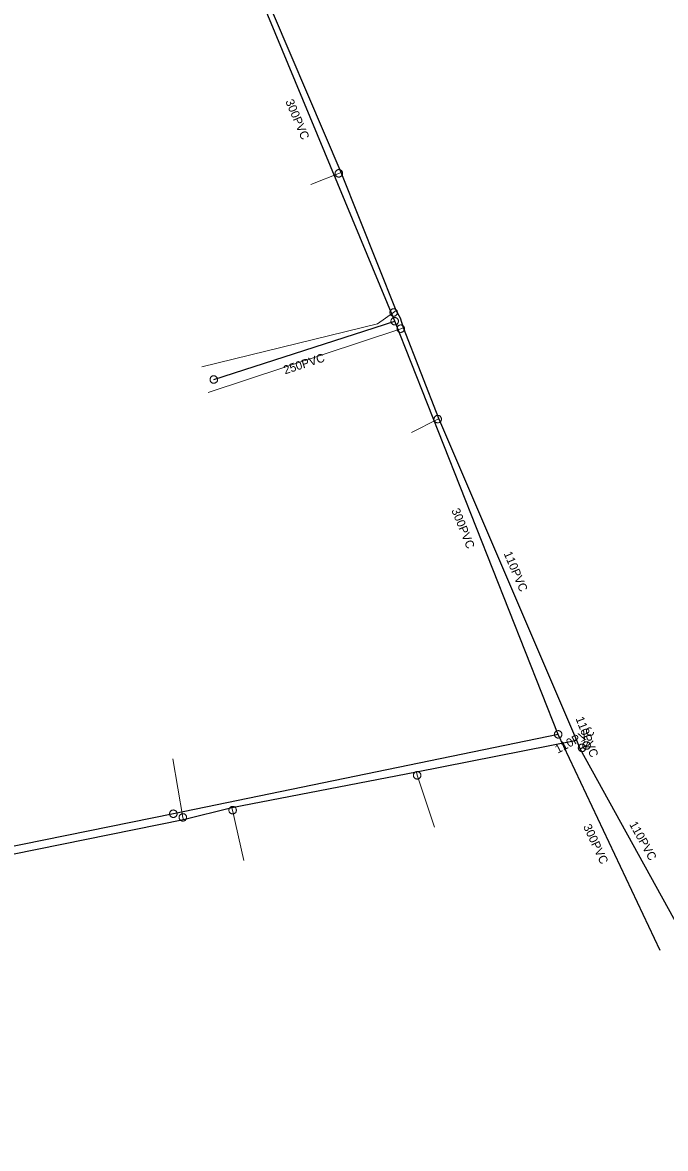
# Model space of a CAD drawing. Extents: x -741806 to -738704, y -1059275 to -1055387.
# Drawn here: x -740539.1 to -740463.8, y -1057360.6 to -1057228.9 of the extents above; entities that cross this region are included whole.
import ezdxf

# ---------------------------------------------------------------- set-up
doc = ezdxf.new("R2010")
doc.units = 0
doc.header["$LTSCALE"] = 0.4
for name, color, linetype, lineweight in [('2', 7, 'Continuous', 25), ('21', 7, 'Continuous', 13), ('3', 7, 'Continuous', 13), ('50', 7, 'Continuous', 13), ('51', 7, 'Continuous', 13), ('52', 7, 'Continuous', 25)]:
    doc.layers.add(name, color=color, linetype=linetype, lineweight=lineweight)
doc.layers.add('5', color=7, linetype='Continuous')
doc.layers.add('53', color=7, linetype='Continuous')

msp = doc.modelspace()

# ---------------------------------------------------------------- linework, layer by layer
at = {"layer": '2'}
for p, q in [((-740495.51, -1057263.81), (-740515.17, -1057216.379)), ((-740516.68, -1057270.629), (-740495.51, -1057263.81)), ((-740476.379, -1057312.149), (-740495.51, -1057263.81)), ((-740464.434, -1057337.432), (-740476.379, -1057312.149))]:
    msp.add_line(p, q, dxfattribs=at)
msp.add_lwpolyline([(-740476.379, -1057312.149), (-740521.41, -1057321.44), (-740569.27, -1057331.149), (-740594.77, -1057336.169), (-740617.75, -1057341.05), (-740665.26, -1057350.399)], dxfattribs=at)
at = {"layer": '21'}
msp.add_line((-740501.754, -1057246.385), (-740505.335, -1057247.825), dxfattribs=at)
for points in [[(-740495.346, -1057262.56), (-740495.634, -1057262.787), (-740497.539, -1057264.093), (-740518.063, -1057269.156)], [(-740494.495, -1057264.561), (-740494.802, -1057264.679), (-740517.346, -1057272.159)], [(-740490.353, -1057275.203), (-740490.475, -1057275.264), (-740493.55, -1057276.82)], [(-740520.217, -1057322.135), (-740520.295, -1057321.867), (-740521.465, -1057315.002)], [(-740492.958, -1057316.591), (-740492.881, -1057316.939), (-740490.838, -1057322.992)], [(-740514.559, -1057320.737), (-740514.471, -1057321.023), (-740513.162, -1057326.909)]]:
    msp.add_lwpolyline(points, dxfattribs=at)
at = {"layer": '3'}
for points in [[(-740495.67, -1057263.402), (-740495.711, -1057263.421), (-740495.75, -1057263.444), (-740495.788, -1057263.472), (-740495.821, -1057263.503), (-740495.851, -1057263.537), (-740495.878, -1057263.575), (-740495.9, -1057263.615), (-740495.919, -1057263.656), (-740495.932, -1057263.7), (-740495.941, -1057263.745), (-740495.946, -1057263.791), (-740495.946, -1057263.837), (-740495.94, -1057263.882), (-740495.93, -1057263.927), (-740495.915, -1057263.97), (-740495.897, -1057264.012), (-740495.873, -1057264.051), (-740495.846, -1057264.088), (-740495.815, -1057264.122), (-740495.78, -1057264.152), (-740495.743, -1057264.178), (-740495.704, -1057264.2), (-740495.661, -1057264.219), (-740495.618, -1057264.233), (-740495.572, -1057264.242), (-740495.527, -1057264.245), (-740495.481, -1057264.246), (-740495.435, -1057264.24), (-740495.391, -1057264.23), (-740495.347, -1057264.215), (-740495.306, -1057264.197), (-740495.267, -1057264.174), (-740495.23, -1057264.146), (-740495.196, -1057264.114), (-740495.166, -1057264.081), (-740495.139, -1057264.044), (-740495.117, -1057264.004), (-740495.098, -1057263.961), (-740495.085, -1057263.918), (-740495.076, -1057263.873), (-740495.072, -1057263.828), (-740495.072, -1057263.781), (-740495.077, -1057263.736), (-740495.087, -1057263.692), (-740495.102, -1057263.648), (-740495.121, -1057263.606), (-740495.144, -1057263.567), (-740495.171, -1057263.53), (-740495.203, -1057263.497), (-740495.237, -1057263.466), (-740495.274, -1057263.44), (-740495.314, -1057263.417), (-740495.356, -1057263.399), (-740495.399, -1057263.385), (-740495.445, -1057263.376), (-740495.491, -1057263.372), (-740495.536, -1057263.372), (-740495.582, -1057263.378), (-740495.626, -1057263.388), (-740495.669, -1057263.402)], [(-740516.262, -1057270.495), (-740516.279, -1057270.453), (-740516.3, -1057270.412), (-740516.325, -1057270.373), (-740516.353, -1057270.338), (-740516.385, -1057270.305), (-740516.421, -1057270.276), (-740516.46, -1057270.251), (-740516.5, -1057270.23), (-740516.543, -1057270.214), (-740516.587, -1057270.202), (-740516.632, -1057270.195), (-740516.678, -1057270.192), (-740516.724, -1057270.195), (-740516.769, -1057270.201), (-740516.813, -1057270.213), (-740516.857, -1057270.229), (-740516.897, -1057270.25), (-740516.935, -1057270.274), (-740516.971, -1057270.304), (-740517.004, -1057270.336), (-740517.032, -1057270.372), (-740517.057, -1057270.409), (-740517.078, -1057270.451), (-740517.095, -1057270.493), (-740517.107, -1057270.538), (-740517.113, -1057270.583), (-740517.117, -1057270.628), (-740517.114, -1057270.675), (-740517.107, -1057270.72), (-740517.095, -1057270.764), (-740517.079, -1057270.806), (-740517.059, -1057270.847), (-740517.034, -1057270.886), (-740517.004, -1057270.922), (-740516.973, -1057270.954), (-740516.937, -1057270.983), (-740516.899, -1057271.008), (-740516.857, -1057271.029), (-740516.815, -1057271.045), (-740516.772, -1057271.057), (-740516.726, -1057271.064), (-740516.68, -1057271.067), (-740516.634, -1057271.065), (-740516.589, -1057271.058), (-740516.545, -1057271.046), (-740516.502, -1057271.03), (-740516.461, -1057271.009), (-740516.423, -1057270.984), (-740516.387, -1057270.955), (-740516.355, -1057270.923), (-740516.326, -1057270.887), (-740516.3, -1057270.849), (-740516.28, -1057270.808), (-740516.263, -1057270.766), (-740516.251, -1057270.721), (-740516.244, -1057270.676), (-740516.242, -1057270.631), (-740516.244, -1057270.584), (-740516.251, -1057270.539), (-740516.262, -1057270.496)], [(-740476.565, -1057311.752), (-740476.605, -1057311.774), (-740476.642, -1057311.8), (-740476.678, -1057311.83), (-740476.709, -1057311.862), (-740476.737, -1057311.899), (-740476.762, -1057311.938), (-740476.781, -1057311.979), (-740476.797, -1057312.022), (-740476.807, -1057312.067), (-740476.813, -1057312.112), (-740476.815, -1057312.158), (-740476.812, -1057312.204), (-740476.803, -1057312.248), (-740476.791, -1057312.293), (-740476.773, -1057312.335), (-740476.752, -1057312.376), (-740476.725, -1057312.413), (-740476.697, -1057312.448), (-740476.663, -1057312.48), (-740476.626, -1057312.508), (-740476.587, -1057312.531), (-740476.547, -1057312.551), (-740476.503, -1057312.567), (-740476.459, -1057312.578), (-740476.413, -1057312.584), (-740476.368, -1057312.585), (-740476.322, -1057312.582), (-740476.277, -1057312.574), (-740476.233, -1057312.561), (-740476.19, -1057312.543), (-740476.151, -1057312.522), (-740476.113, -1057312.496), (-740476.077, -1057312.466), (-740476.046, -1057312.433), (-740476.018, -1057312.397), (-740475.994, -1057312.358), (-740475.974, -1057312.317), (-740475.959, -1057312.273), (-740475.948, -1057312.229), (-740475.942, -1057312.184), (-740475.94, -1057312.138), (-740475.943, -1057312.092), (-740475.951, -1057312.047), (-740475.964, -1057312.004), (-740475.982, -1057311.961), (-740476.003, -1057311.92), (-740476.029, -1057311.883), (-740476.059, -1057311.848), (-740476.092, -1057311.816), (-740476.129, -1057311.788), (-740476.168, -1057311.765), (-740476.208, -1057311.744), (-740476.252, -1057311.729), (-740476.296, -1057311.718), (-740476.342, -1057311.712), (-740476.388, -1057311.711), (-740476.433, -1057311.714), (-740476.479, -1057311.722), (-740476.522, -1057311.735), (-740476.564, -1057311.752)], [(-740521.839, -1057321.528), (-740521.827, -1057321.571), (-740521.811, -1057321.614), (-740521.79, -1057321.655), (-740521.766, -1057321.693), (-740521.737, -1057321.729), (-740521.704, -1057321.762), (-740521.669, -1057321.791), (-740521.631, -1057321.817), (-740521.59, -1057321.837), (-740521.548, -1057321.853), (-740521.503, -1057321.866), (-740521.458, -1057321.874), (-740521.412, -1057321.876), (-740521.367, -1057321.874), (-740521.321, -1057321.867), (-740521.277, -1057321.856), (-740521.234, -1057321.839), (-740521.193, -1057321.819), (-740521.155, -1057321.794), (-740521.119, -1057321.765), (-740521.087, -1057321.733), (-740521.058, -1057321.698), (-740521.032, -1057321.659), (-740521.011, -1057321.619), (-740520.994, -1057321.576), (-740520.983, -1057321.532), (-740520.975, -1057321.487), (-740520.972, -1057321.441), (-740520.974, -1057321.395), (-740520.982, -1057321.35), (-740520.993, -1057321.306), (-740521.009, -1057321.263), (-740521.03, -1057321.222), (-740521.055, -1057321.183), (-740521.083, -1057321.148), (-740521.115, -1057321.115), (-740521.151, -1057321.086), (-740521.189, -1057321.061), (-740521.229, -1057321.04), (-740521.272, -1057321.024), (-740521.316, -1057321.011), (-740521.362, -1057321.003), (-740521.407, -1057321), (-740521.453, -1057321.003), (-740521.498, -1057321.01), (-740521.543, -1057321.021), (-740521.585, -1057321.037), (-740521.626, -1057321.058), (-740521.665, -1057321.083), (-740521.701, -1057321.112), (-740521.733, -1057321.144), (-740521.762, -1057321.179), (-740521.787, -1057321.218), (-740521.808, -1057321.258), (-740521.825, -1057321.301), (-740521.837, -1057321.346), (-740521.845, -1057321.39), (-740521.847, -1057321.436), (-740521.845, -1057321.482), (-740521.839, -1057321.527)]]:
    msp.add_lwpolyline(points, dxfattribs=at)
at = {"layer": '50'}
for p, q in [((-740473.658, -1057312.983), (-740473.386, -1057312.838)), ((-740473.115, -1057312.694), (-740473.386, -1057312.838)), ((-740473.268, -1057313.06), (-740473.386, -1057312.838)), ((-740473.056, -1057313.453), (-740473.187, -1057313.882)), ((-740473.056, -1057313.453), (-740472.926, -1057313.03))]:
    msp.add_line(p, q, dxfattribs=at)
msp.add_lwpolyline([(-740472.663, -1057313.248), (-740472.689, -1057313.206), (-740472.715, -1057313.168), (-740472.748, -1057313.133), (-740472.783, -1057313.103), (-740472.819, -1057313.077), (-740472.862, -1057313.054), (-740472.904, -1057313.036), (-740472.949, -1057313.021), (-740472.994, -1057313.011), (-740473.041, -1057313.009), (-740473.088, -1057313.009), (-740473.134, -1057313.012), (-740473.18, -1057313.025), (-740473.224, -1057313.04), (-740473.266, -1057313.059), (-740473.305, -1057313.083), (-740473.343, -1057313.109), (-740473.377, -1057313.142), (-740473.408, -1057313.178), (-740473.436, -1057313.216), (-740473.458, -1057313.256), (-740473.477, -1057313.299), (-740473.49, -1057313.344), (-740473.499, -1057313.388), (-740473.504, -1057313.436), (-740473.504, -1057313.483), (-740473.498, -1057313.528), (-740473.489, -1057313.576), (-740473.472, -1057313.619), (-740473.455, -1057313.662), (-740473.43, -1057313.703), (-740473.401, -1057313.74), (-740473.371, -1057313.772), (-740473.335, -1057313.805), (-740473.297, -1057313.831), (-740473.257, -1057313.855), (-740473.214, -1057313.872), (-740473.169, -1057313.888), (-740473.121, -1057313.896), (-740473.077, -1057313.9), (-740473.028, -1057313.899), (-740472.983, -1057313.893), (-740472.938, -1057313.885), (-740472.891, -1057313.869), (-740472.849, -1057313.85), (-740472.81, -1057313.825), (-740472.773, -1057313.797), (-740472.738, -1057313.765), (-740472.708, -1057313.731), (-740472.68, -1057313.691), (-740472.658, -1057313.652), (-740472.638, -1057313.608), (-740472.625, -1057313.564), (-740472.615, -1057313.519), (-740472.613, -1057313.472), (-740472.611, -1057313.425), (-740472.617, -1057313.379), (-740472.629, -1057313.334), (-740472.644, -1057313.29)], close=True, dxfattribs=at)
at = {"layer": '51'}
for points in [[(-740502.449, -1057246.664), (-740502.43, -1057246.705), (-740502.407, -1057246.744), (-740502.379, -1057246.782), (-740502.349, -1057246.815), (-740502.314, -1057246.845), (-740502.276, -1057246.872), (-740502.236, -1057246.893), (-740502.194, -1057246.912), (-740502.15, -1057246.924), (-740502.106, -1057246.933), (-740502.06, -1057246.938), (-740502.014, -1057246.937), (-740501.968, -1057246.932), (-740501.924, -1057246.922), (-740501.881, -1057246.906), (-740501.839, -1057246.887), (-740501.8, -1057246.864), (-740501.763, -1057246.837), (-740501.73, -1057246.805), (-740501.699, -1057246.77), (-740501.674, -1057246.733), (-740501.651, -1057246.693), (-740501.633, -1057246.651), (-740501.619, -1057246.607), (-740501.611, -1057246.562), (-740501.607, -1057246.516), (-740501.607, -1057246.471), (-740501.613, -1057246.425), (-740501.623, -1057246.38), (-740501.638, -1057246.337), (-740501.657, -1057246.296), (-740501.681, -1057246.257), (-740501.709, -1057246.22), (-740501.739, -1057246.187), (-740501.774, -1057246.156), (-740501.812, -1057246.13), (-740501.852, -1057246.108), (-740501.894, -1057246.089), (-740501.937, -1057246.077), (-740501.982, -1057246.068), (-740502.028, -1057246.064), (-740502.074, -1057246.064), (-740502.119, -1057246.07), (-740502.164, -1057246.079), (-740502.207, -1057246.095), (-740502.249, -1057246.114), (-740502.288, -1057246.138), (-740502.325, -1057246.165), (-740502.358, -1057246.196), (-740502.388, -1057246.231), (-740502.414, -1057246.269), (-740502.437, -1057246.308), (-740502.455, -1057246.351), (-740502.468, -1057246.394), (-740502.477, -1057246.439), (-740502.481, -1057246.485), (-740502.48, -1057246.53), (-740502.475, -1057246.576), (-740502.464, -1057246.621), (-740502.449, -1057246.663)], [(-740495.196, -1057262.787), (-740495.198, -1057262.742), (-740495.206, -1057262.697), (-740495.218, -1057262.652), (-740495.233, -1057262.61), (-740495.255, -1057262.569), (-740495.279, -1057262.53), (-740495.309, -1057262.495), (-740495.341, -1057262.462), (-740495.377, -1057262.434), (-740495.414, -1057262.409), (-740495.456, -1057262.388), (-740495.499, -1057262.371), (-740495.543, -1057262.359), (-740495.588, -1057262.352), (-740495.634, -1057262.35), (-740495.679, -1057262.352), (-740495.725, -1057262.359), (-740495.769, -1057262.371), (-740495.811, -1057262.388), (-740495.853, -1057262.409), (-740495.891, -1057262.434), (-740495.926, -1057262.462), (-740495.958, -1057262.495), (-740495.988, -1057262.53), (-740496.012, -1057262.569), (-740496.034, -1057262.61), (-740496.049, -1057262.652), (-740496.061, -1057262.697), (-740496.069, -1057262.742), (-740496.071, -1057262.788), (-740496.069, -1057262.833), (-740496.061, -1057262.878), (-740496.049, -1057262.923), (-740496.034, -1057262.965), (-740496.012, -1057263.006), (-740495.988, -1057263.045), (-740495.958, -1057263.08), (-740495.926, -1057263.113), (-740495.891, -1057263.141), (-740495.853, -1057263.166), (-740495.811, -1057263.187), (-740495.769, -1057263.204), (-740495.725, -1057263.215), (-740495.679, -1057263.223), (-740495.634, -1057263.225), (-740495.588, -1057263.223), (-740495.543, -1057263.215), (-740495.499, -1057263.204), (-740495.456, -1057263.187), (-740495.414, -1057263.166), (-740495.377, -1057263.141), (-740495.341, -1057263.113), (-740495.309, -1057263.08), (-740495.279, -1057263.045), (-740495.255, -1057263.006), (-740495.233, -1057262.965), (-740495.218, -1057262.923), (-740495.206, -1057262.878), (-740495.198, -1057262.833), (-740495.196, -1057262.788)], [(-740494.365, -1057264.679), (-740494.367, -1057264.634), (-740494.374, -1057264.589), (-740494.386, -1057264.544), (-740494.402, -1057264.502), (-740494.423, -1057264.461), (-740494.448, -1057264.422), (-740494.477, -1057264.387), (-740494.509, -1057264.354), (-740494.545, -1057264.326), (-740494.583, -1057264.301), (-740494.624, -1057264.28), (-740494.667, -1057264.263), (-740494.711, -1057264.251), (-740494.756, -1057264.244), (-740494.802, -1057264.242), (-740494.848, -1057264.244), (-740494.893, -1057264.251), (-740494.937, -1057264.263), (-740494.98, -1057264.28), (-740495.021, -1057264.301), (-740495.059, -1057264.326), (-740495.095, -1057264.354), (-740495.127, -1057264.387), (-740495.156, -1057264.422), (-740495.181, -1057264.461), (-740495.202, -1057264.502), (-740495.218, -1057264.544), (-740495.23, -1057264.589), (-740495.237, -1057264.634), (-740495.24, -1057264.68), (-740495.237, -1057264.725), (-740495.23, -1057264.77), (-740495.218, -1057264.815), (-740495.202, -1057264.857), (-740495.181, -1057264.898), (-740495.156, -1057264.937), (-740495.127, -1057264.972), (-740495.095, -1057265.005), (-740495.059, -1057265.033), (-740495.021, -1057265.058), (-740494.98, -1057265.079), (-740494.937, -1057265.096), (-740494.893, -1057265.107), (-740494.848, -1057265.115), (-740494.802, -1057265.117), (-740494.756, -1057265.115), (-740494.711, -1057265.107), (-740494.667, -1057265.096), (-740494.624, -1057265.079), (-740494.583, -1057265.058), (-740494.545, -1057265.033), (-740494.509, -1057265.005), (-740494.477, -1057264.972), (-740494.448, -1057264.937), (-740494.423, -1057264.898), (-740494.402, -1057264.857), (-740494.386, -1057264.815), (-740494.374, -1057264.77), (-740494.367, -1057264.725), (-740494.365, -1057264.68)], [(-740490.865, -1057275.46), (-740490.843, -1057275.499), (-740490.816, -1057275.536), (-740490.785, -1057275.571), (-740490.752, -1057275.601), (-740490.715, -1057275.628), (-740490.675, -1057275.652), (-740490.633, -1057275.67), (-740490.59, -1057275.685), (-740490.545, -1057275.694), (-740490.5, -1057275.699), (-740490.454, -1057275.699), (-740490.408, -1057275.695), (-740490.363, -1057275.686), (-740490.32, -1057275.672), (-740490.278, -1057275.653), (-740490.238, -1057275.631), (-740490.201, -1057275.604), (-740490.167, -1057275.574), (-740490.136, -1057275.539), (-740490.109, -1057275.502), (-740490.086, -1057275.463), (-740490.067, -1057275.421), (-740490.053, -1057275.377), (-740490.043, -1057275.333), (-740490.038, -1057275.287), (-740490.038, -1057275.241), (-740490.042, -1057275.196), (-740490.052, -1057275.151), (-740490.066, -1057275.107), (-740490.084, -1057275.065), (-740490.107, -1057275.026), (-740490.134, -1057274.989), (-740490.164, -1057274.954), (-740490.198, -1057274.924), (-740490.235, -1057274.897), (-740490.275, -1057274.873), (-740490.316, -1057274.855), (-740490.36, -1057274.84), (-740490.405, -1057274.831), (-740490.45, -1057274.826), (-740490.496, -1057274.826), (-740490.542, -1057274.83), (-740490.586, -1057274.84), (-740490.63, -1057274.853), (-740490.672, -1057274.872), (-740490.712, -1057274.894), (-740490.749, -1057274.922), (-740490.783, -1057274.951), (-740490.814, -1057274.986), (-740490.841, -1057275.023), (-740490.864, -1057275.063), (-740490.883, -1057275.104), (-740490.897, -1057275.148), (-740490.907, -1057275.192), (-740490.912, -1057275.238), (-740490.912, -1057275.284), (-740490.907, -1057275.329), (-740490.898, -1057275.374), (-740490.884, -1057275.418), (-740490.865, -1057275.459)], [(-740473.202, -1057313.526), (-740473.225, -1057313.487), (-740473.252, -1057313.451), (-740473.284, -1057313.417), (-740473.318, -1057313.387), (-740473.356, -1057313.361), (-740473.396, -1057313.338), (-740473.438, -1057313.321), (-740473.482, -1057313.307), (-740473.527, -1057313.299), (-740473.572, -1057313.295), (-740473.618, -1057313.296), (-740473.664, -1057313.301), (-740473.709, -1057313.312), (-740473.752, -1057313.327), (-740473.793, -1057313.346), (-740473.833, -1057313.37), (-740473.869, -1057313.397), (-740473.902, -1057313.429), (-740473.932, -1057313.464), (-740473.959, -1057313.502), (-740473.98, -1057313.542), (-740473.999, -1057313.583), (-740474.012, -1057313.628), (-740474.021, -1057313.672), (-740474.024, -1057313.718), (-740474.023, -1057313.764), (-740474.018, -1057313.809), (-740474.007, -1057313.854), (-740473.992, -1057313.897), (-740473.973, -1057313.939), (-740473.949, -1057313.977), (-740473.922, -1057314.014), (-740473.89, -1057314.048), (-740473.856, -1057314.077), (-740473.818, -1057314.104), (-740473.778, -1057314.126), (-740473.736, -1057314.144), (-740473.692, -1057314.158), (-740473.647, -1057314.165), (-740473.602, -1057314.169), (-740473.556, -1057314.169), (-740473.51, -1057314.163), (-740473.466, -1057314.152), (-740473.422, -1057314.138), (-740473.381, -1057314.118), (-740473.341, -1057314.095), (-740473.305, -1057314.067), (-740473.272, -1057314.036), (-740473.242, -1057314.001), (-740473.216, -1057313.963), (-740473.194, -1057313.923), (-740473.175, -1057313.881), (-740473.163, -1057313.837), (-740473.153, -1057313.793), (-740473.15, -1057313.747), (-740473.151, -1057313.7), (-740473.156, -1057313.656), (-740473.167, -1057313.611), (-740473.182, -1057313.568), (-740473.201, -1057313.527)], [(-740492.788, -1057317.366), (-740492.744, -1057317.354), (-740492.702, -1057317.338), (-740492.66, -1057317.316), (-740492.623, -1057317.292), (-740492.587, -1057317.262), (-740492.554, -1057317.23), (-740492.526, -1057317.194), (-740492.501, -1057317.156), (-740492.481, -1057317.114), (-740492.465, -1057317.072), (-740492.453, -1057317.027), (-740492.446, -1057316.982), (-740492.443, -1057316.936), (-740492.446, -1057316.891), (-740492.454, -1057316.845), (-740492.466, -1057316.801), (-740492.482, -1057316.758), (-740492.503, -1057316.718), (-740492.529, -1057316.68), (-740492.558, -1057316.644), (-740492.591, -1057316.612), (-740492.626, -1057316.583), (-740492.665, -1057316.559), (-740492.705, -1057316.538), (-740492.749, -1057316.522), (-740492.793, -1057316.51), (-740492.838, -1057316.503), (-740492.884, -1057316.501), (-740492.93, -1057316.504), (-740492.975, -1057316.511), (-740493.019, -1057316.523), (-740493.061, -1057316.54), (-740493.103, -1057316.561), (-740493.14, -1057316.586), (-740493.176, -1057316.615), (-740493.209, -1057316.648), (-740493.237, -1057316.684), (-740493.262, -1057316.722), (-740493.282, -1057316.763), (-740493.298, -1057316.806), (-740493.31, -1057316.85), (-740493.317, -1057316.896), (-740493.319, -1057316.941), (-740493.317, -1057316.987), (-740493.309, -1057317.032), (-740493.297, -1057317.077), (-740493.28, -1057317.119), (-740493.26, -1057317.159), (-740493.234, -1057317.198), (-740493.205, -1057317.233), (-740493.172, -1057317.265), (-740493.137, -1057317.294), (-740493.098, -1057317.319), (-740493.058, -1057317.34), (-740493.014, -1057317.356), (-740492.97, -1057317.367), (-740492.925, -1057317.374), (-740492.879, -1057317.376), (-740492.833, -1057317.373), (-740492.789, -1057317.366)], [(-740519.858, -1057321.867), (-740519.86, -1057321.822), (-740519.867, -1057321.777), (-740519.879, -1057321.732), (-740519.895, -1057321.69), (-740519.916, -1057321.649), (-740519.941, -1057321.61), (-740519.97, -1057321.575), (-740520.002, -1057321.542), (-740520.038, -1057321.514), (-740520.076, -1057321.489), (-740520.117, -1057321.468), (-740520.16, -1057321.451), (-740520.204, -1057321.439), (-740520.249, -1057321.432), (-740520.295, -1057321.43), (-740520.341, -1057321.432), (-740520.386, -1057321.439), (-740520.43, -1057321.451), (-740520.473, -1057321.468), (-740520.514, -1057321.489), (-740520.552, -1057321.514), (-740520.588, -1057321.542), (-740520.62, -1057321.575), (-740520.649, -1057321.61), (-740520.674, -1057321.649), (-740520.695, -1057321.69), (-740520.711, -1057321.732), (-740520.723, -1057321.777), (-740520.73, -1057321.822), (-740520.733, -1057321.868), (-740520.73, -1057321.913), (-740520.723, -1057321.958), (-740520.711, -1057322.003), (-740520.695, -1057322.045), (-740520.674, -1057322.086), (-740520.649, -1057322.125), (-740520.62, -1057322.16), (-740520.588, -1057322.193), (-740520.552, -1057322.221), (-740520.514, -1057322.246), (-740520.473, -1057322.267), (-740520.43, -1057322.284), (-740520.386, -1057322.295), (-740520.341, -1057322.303), (-740520.295, -1057322.305), (-740520.249, -1057322.303), (-740520.204, -1057322.295), (-740520.16, -1057322.284), (-740520.117, -1057322.267), (-740520.076, -1057322.246), (-740520.038, -1057322.221), (-740520.002, -1057322.193), (-740519.97, -1057322.16), (-740519.941, -1057322.125), (-740519.916, -1057322.086), (-740519.895, -1057322.045), (-740519.879, -1057322.003), (-740519.867, -1057321.958), (-740519.86, -1057321.913), (-740519.858, -1057321.868)], [(-740514.034, -1057321.023), (-740514.036, -1057320.978), (-740514.043, -1057320.933), (-740514.055, -1057320.888), (-740514.071, -1057320.846), (-740514.092, -1057320.805), (-740514.117, -1057320.766), (-740514.146, -1057320.731), (-740514.178, -1057320.698), (-740514.214, -1057320.67), (-740514.252, -1057320.645), (-740514.293, -1057320.624), (-740514.336, -1057320.607), (-740514.38, -1057320.595), (-740514.425, -1057320.588), (-740514.471, -1057320.586), (-740514.517, -1057320.588), (-740514.562, -1057320.595), (-740514.606, -1057320.607), (-740514.649, -1057320.624), (-740514.69, -1057320.645), (-740514.728, -1057320.67), (-740514.764, -1057320.698), (-740514.796, -1057320.731), (-740514.825, -1057320.766), (-740514.85, -1057320.805), (-740514.871, -1057320.846), (-740514.887, -1057320.888), (-740514.899, -1057320.933), (-740514.906, -1057320.978), (-740514.909, -1057321.024), (-740514.906, -1057321.069), (-740514.899, -1057321.114), (-740514.887, -1057321.159), (-740514.871, -1057321.201), (-740514.85, -1057321.242), (-740514.825, -1057321.281), (-740514.796, -1057321.316), (-740514.764, -1057321.349), (-740514.728, -1057321.377), (-740514.69, -1057321.402), (-740514.649, -1057321.423), (-740514.606, -1057321.44), (-740514.562, -1057321.451), (-740514.517, -1057321.459), (-740514.471, -1057321.461), (-740514.425, -1057321.459), (-740514.38, -1057321.451), (-740514.336, -1057321.44), (-740514.293, -1057321.423), (-740514.252, -1057321.402), (-740514.214, -1057321.377), (-740514.178, -1057321.349), (-740514.146, -1057321.316), (-740514.117, -1057321.281), (-740514.092, -1057321.242), (-740514.071, -1057321.201), (-740514.055, -1057321.159), (-740514.043, -1057321.114), (-740514.036, -1057321.069), (-740514.034, -1057321.024)]]:
    msp.add_lwpolyline(points, dxfattribs=at)
at = {"layer": '52'}
for q in [(-740474.177, -1057312.86), (-740473.059, -1057313.45)]:
    msp.add_line((-740473.807, -1057313.848), q, dxfattribs=at)
for points in [[(-740474.177, -1057312.86), (-740490.353, -1057275.203), (-740494.495, -1057264.561), (-740494.815, -1057263.44), (-740495.346, -1057262.56), (-740501.754, -1057246.385), (-740511.625, -1057223.281), (-740511.897, -1057222.875), (-740514.131, -1057216.899), (-740514.802, -1057215.317), (-740521.886, -1057197.858), (-740527.024, -1057185.034), (-740531.278, -1057178.995), (-740539.423, -1057167.064), (-740549.234, -1057153.017), (-740552.577, -1057147.45), (-740559.561, -1057135.74), (-740565.054, -1057123.703), (-740568.379, -1057115.976), (-740572.934, -1057106.685), (-740576.155, -1057098.614), (-740576.807, -1057097.32)], [(-740474.177, -1057312.86), (-740492.958, -1057316.591), (-740514.559, -1057320.737), (-740520.217, -1057322.135), (-740543.142, -1057326.777), (-740548.539, -1057328.004), (-740573.653, -1057332.87), (-740574.511, -1057333.335), (-740585.826, -1057335.073), (-740592.169, -1057336.51), (-740595.353, -1057337.344), (-740615.693, -1057341.139), (-740617.261, -1057341.925), (-740626.063, -1057343.374), (-740661.23, -1057350.325)], [(-740439.467, -1057360.607), (-740453.131, -1057354.175), (-740460.763, -1057337.442), (-740473.807, -1057313.848)]]:
    msp.add_lwpolyline(points, dxfattribs=at)

# ---------------------------------------------------------------- texts
at = {"layer": '5'}
for s, rotation, p in [('300PVC', 293, (-740508.322, -1057238.083)), ('250PVC', 18, (-740508.341, -1057270.028)), ('300PVC', 292, (-740488.894, -1057285.92)), ('300PVC', 295, (-740473.483, -1057322.926))]:
    msp.add_text(s, height=1, rotation=rotation, dxfattribs=at).set_placement(p)
at = {"layer": '53'}
for rotation, p in [(293, (-740482.773, -1057290.983)), (291, (-740474.356, -1057310.286)), (28, (-740476.425, -1057314.413)), (299, (-740468.092, -1057322.663))]:
    msp.add_text('110PVC', height=1, rotation=rotation, dxfattribs=at).set_placement(p)

doc.saveas('drawing.dxf')
